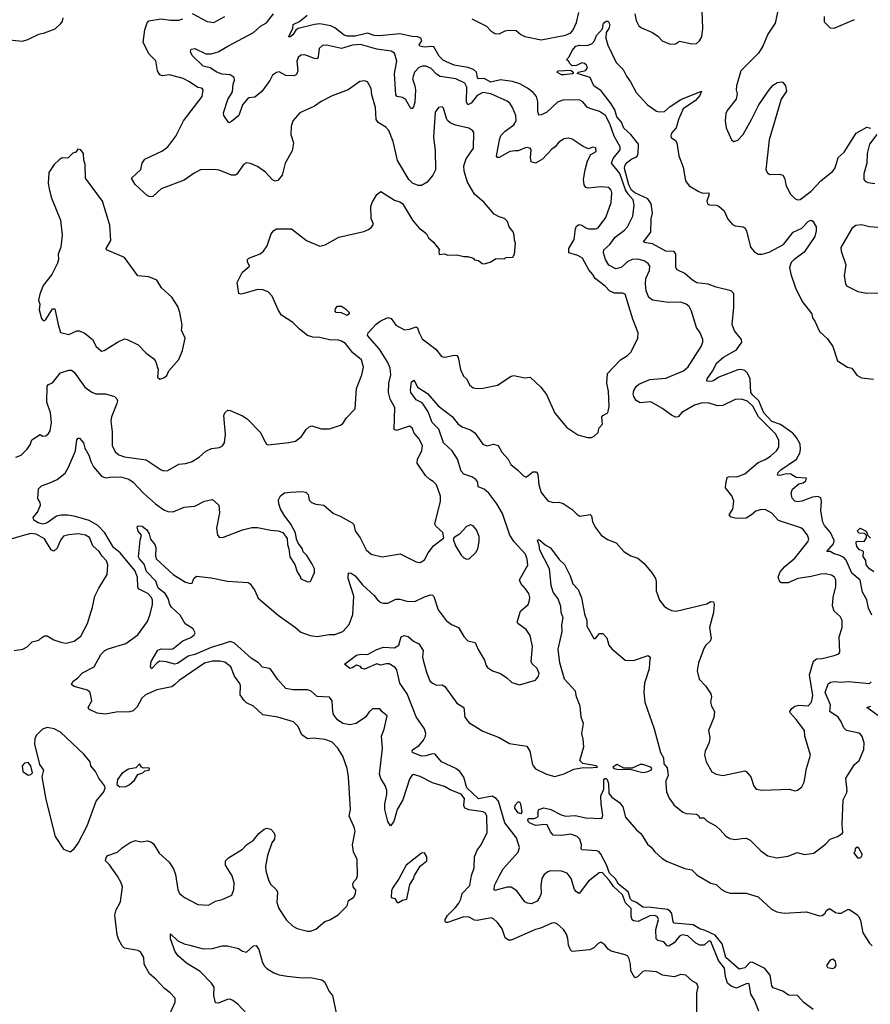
# Model space of a CAD drawing. Extents: x 2057697 to 2160550, y 827490 to 1016834.
# Tile 284 of 509: x 2131073 to 2137341, y 899000 to 906251. Entities that reach past the tile are written whole.
import ezdxf

# ---------------------------------------------------------------- set-up
doc = ezdxf.new("R2010")
doc.units = 0

msp = doc.modelspace()

# ---------------------------------------------------------------- linework, layer by layer
at = {"layer": '0CON20XD'}
for points in [[(2135604.5, 906295), (2135615.6, 906245), (2135635.6, 906205.6), (2135655, 906191.4), (2135736.4, 906156.4), (2135775, 906130), (2135805.9, 906095.9), (2135865, 906070), (2135905, 906073.8), (2135935, 906093.8), (2136025, 906073.3), (2136060, 906075), (2136083.3, 906095), (2136100, 906125), (2136107.1, 906185), (2136100.3, 906379.7)], [(2133495.5, 900675), (2133485.6, 900735), (2133455, 900826.7), (2133417.5, 900885), (2133375, 900929.2), (2133325, 900950.8), (2133235, 900960), (2133194.1, 900954.1), (2133152.5, 900985), (2133126.2, 901045), (2133089.7, 901079.7), (2132975, 901114.3), (2132865, 901132), (2132795.8, 901195.8), (2132745, 901220.8), (2132726.4, 901236.4), (2132698.6, 901278.6), (2132701.4, 901345), (2132695, 901363.3), (2132657.1, 901415), (2132629.2, 901485), (2132585, 901520), (2132547.6, 901527.6), (2132495, 901526.5), (2132435, 901511.1), (2132248.6, 901385), (2132215.7, 901355), (2132193.5, 901336.5), (2132085, 901315.7), (2132001.3, 901278.7), (2131974, 901255), (2131939.7, 901190.3), (2131909.1, 901160.9), (2131885, 901153.1), (2131785, 901150), (2131705, 901136.7), (2131643.2, 901143.2), (2131583, 901173), (2131578.8, 901185), (2131604, 901235), (2131592, 901295), (2131573, 901313), (2131475, 901339.2), (2131456, 901355), (2131465, 901377.5), (2131502.5, 901405), (2131535, 901440.6), (2131622, 901485), (2131672, 901575), (2131701.2, 901605), (2131725, 901618.6), (2131855, 901658), (2131945, 901720), (2132015, 901820), (2132031.9, 901865), (2132052.7, 901942.7), (2132051.9, 901975), (2132044.4, 901995), (2132017.1, 902025), (2131948.8, 902058.8), (2131942.9, 902075), (2131940.7, 902145), (2131921.5, 902195), (2131813.4, 902323.4), (2131764.2, 902365), (2131701.2, 902471.2), (2131648.9, 902525), (2131585, 902561.6), (2131475, 902593.7), (2131425, 902601.8), (2131378.2, 902601.8), (2131345.4, 902594.6), (2131275, 902545.5), (2131245.3, 902534.7), (2131208.8, 902545), (2131176.7, 902565), (2131173.3, 902585), (2131205, 902623.3), (2131226.2, 902675), (2131223.3, 902695), (2131206.2, 902725), (2131212, 902795), (2131235, 902817.1), (2131295, 902839.5), (2131350, 902865), (2131408.7, 902911.3), (2131434.2, 902955), (2131483.6, 903075), (2131495, 903157.5), (2131505, 903168.8), (2131515, 903168), (2131542.9, 903135), (2131553.3, 903095), (2131583.3, 903045), (2131597.4, 902997.4), (2131617.7, 902957.7), (2131675, 902890), (2131705, 902877.8), (2131755.4, 902884.6), (2131825, 902881.5), (2131876.5, 902866.5), (2131908.6, 902845), (2131985.6, 902765), (2132075, 902685.5), (2132135, 902640), (2132165, 902628.1), (2132205, 902625.7), (2132285, 902660), (2132365, 902668.1), (2132435, 902706), (2132495, 902716.7), (2132540, 902675), (2132545, 902620), (2132524.2, 902505), (2132531.2, 902455), (2132545, 902437.5), (2132575, 902440), (2132715, 902494.2), (2132785, 902510), (2132825, 902510), (2132925, 902490.8), (2132977.3, 902487.3), (2133013.3, 902475), (2133045, 902430), (2133046.4, 902386.4), (2133056.7, 902355), (2133063.8, 902295), (2133099.5, 902239.5), (2133116.7, 902185), (2133142.5, 902145), (2133142.5, 902135), (2133195, 902110), (2133215, 902113.3), (2133245, 902180), (2133245, 902207.5), (2133225, 902246.7), (2133188, 902305), (2133162.7, 902332.7), (2133156, 902355), (2133125.8, 902395.8), (2133113.3, 902425), (2133105, 902471.2), (2133071.9, 902535), (2133020.8, 902600.8), (2132995, 902648), (2132982.7, 902685), (2132980, 902715), (2132995, 902744.3), (2133025, 902765.8), (2133069.1, 902770.9), (2133155, 902776), (2133181.7, 902771.7), (2133198.8, 902755), (2133205, 902712.5), (2133224.2, 902694.2), (2133255, 902682), (2133315, 902676.7), (2133384.5, 902614.5), (2133435, 902594.3), (2133523.8, 902545), (2133535, 902532.5), (2133545.8, 902485.8), (2133582.5, 902435), (2133625, 902346.7), (2133663.3, 902315), (2133745, 902296), (2133876.1, 902316.1), (2133995, 902258), (2134025, 902254.3), (2134055, 902273.8), (2134083.8, 902325), (2134123.3, 902375), (2134197.5, 902435), (2134190, 902475), (2134140.5, 902520.5), (2134133.3, 902535), (2134174.2, 902705), (2134173, 902743), (2134144, 902825), (2134120.3, 902850.3), (2134095.6, 902865.6), (2134063.6, 902893.6), (2134001.9, 902985), (2134004.5, 903015.5), (2134037.5, 903075), (2134040.8, 903115), (2134015.4, 903165.4), (2133980.6, 903205), (2133964.2, 903245), (2133945, 903256.9), (2133850, 903225), (2133832.9, 903232.9), (2133837.9, 903395), (2133803.2, 903455), (2133790.5, 903505), (2133793.5, 903575), (2133808.7, 903635), (2133804.1, 903685), (2133786.2, 903726.2), (2133723.9, 903825), (2133635.4, 903925), (2133640.9, 903945), (2133700.5, 904009.5), (2133729, 904031), (2133785, 904058.1), (2133810, 904050), (2133845, 904001.1), (2133907.6, 903967.6), (2133945, 903971.9), (2133995, 903990), (2134005, 903982.5), (2134015.7, 903945), (2134039.7, 903899.7), (2134140, 903825), (2134180.6, 903770.6), (2134205, 903765.8), (2134275, 903780), (2134295, 903778.8), (2134304.1, 903764.1), (2134321.2, 903675), (2134343.8, 903625), (2134366.2, 903605), (2134390.5, 903560.5), (2134415, 903540), (2134445, 903533.8), (2134485, 903536.2), (2134595, 903558.8), (2134693.3, 903625), (2134715, 903631.2), (2134795, 903612.5), (2134835, 903618), (2134912, 903545), (2134955, 903490), (2135015, 903352.5), (2135105, 903247.5), (2135185, 903193.3), (2135257, 903173), (2135286.4, 903173.6), (2135305, 903182.5), (2135335, 903210), (2135337.5, 903225), (2135342.5, 903245), (2135367, 903273), (2135362.5, 903325), (2135370, 903335), (2135407.5, 903355), (2135417.7, 903402.3), (2135411.9, 903515), (2135398.6, 903575), (2135404.2, 903645), (2135501.2, 903745), (2135551.7, 903778.3), (2135578, 903805), (2135626.7, 903905), (2135630, 903945), (2135591.4, 904045), (2135535, 904228.8), (2135515, 904238), (2135457, 904237), (2135422.1, 904252.1), (2135387.8, 904287.8), (2135313.8, 904343.8), (2135297.1, 904375), (2135267.6, 904407.6), (2135220.6, 904495), (2135185.4, 904515.4), (2135118.8, 904535), (2135120, 904565), (2135157.9, 904632.1), (2135169.7, 904709.7), (2135175, 904731.2), (2135195, 904741.9), (2135215, 904737.8), (2135245, 904717.3), (2135265, 904711.2), (2135315, 904709.5), (2135335, 904718.9), (2135391.5, 904795), (2135431.8, 904905), (2135437, 904977), (2135431.9, 904995), (2135415, 905014.3), (2135355, 905020), (2135261.2, 905011.2), (2135245, 905016.2), (2135232.5, 905035), (2135227.5, 905075), (2135238.6, 905145), (2135257.7, 905212.3), (2135282, 905258), (2135319.7, 905280.3), (2135317.3, 905307.3), (2135295, 905313.3), (2135265, 905300), (2135225, 905316), (2135145, 905371.2), (2135115, 905378), (2135085.9, 905374.1), (2135045, 905350), (2135017.5, 905315), (2134993.1, 905296.9), (2134925.3, 905224.7), (2134875, 905194), (2134842.5, 905205), (2134837.5, 905235), (2134842, 905292), (2134834.1, 905304.1), (2134805, 905309.2), (2134745, 905285.8), (2134725, 905284.2), (2134685, 905280), (2134605, 905237.1), (2134595, 905236.2), (2134587.5, 905247.5), (2134610, 905375), (2134619.7, 905400.3), (2134649.1, 905430.9), (2134715, 905475.8), (2134730.6, 905505), (2134728.6, 905545), (2134705, 905603.3), (2134684.2, 905635), (2134665, 905650), (2134544.7, 905704.7), (2134485.4, 905715.4), (2134445, 905692.6), (2134399.6, 905635), (2134375, 905624.6), (2134364.3, 905645), (2134367, 905755), (2134353.4, 905783.4), (2134285.9, 905815.9), (2134171.7, 905831.7), (2134145, 905849.2), (2134105, 905890.7), (2134065, 905909.3), (2134041.1, 905908.9), (2134015, 905900), (2133982.9, 905865), (2133966.7, 905815), (2133984.8, 905764.8), (2133989.2, 905735), (2133985.8, 905644.2), (2133975, 905608.8), (2133965, 905596.2), (2133955, 905596.7), (2133915, 905665.6), (2133895, 905678.5), (2133855, 905684.3), (2133845, 905696.7), (2133834, 905855), (2133852.4, 905945), (2133834.1, 906004.1), (2133809.6, 906019.6), (2133705, 906033.8), (2133585, 906067.5), (2133525, 906062.5), (2133445, 906038.8), (2133335, 906063.8), (2133305, 906060.5), (2133280.7, 906039.3), (2133273.4, 905976.6), (2133266.4, 905963.6), (2133245, 905964.5), (2133175, 905993.3), (2133145, 905990.6), (2133125, 905972), (2133114.7, 905945.3), (2133122.2, 905875), (2133112.4, 905847.6), (2133095, 905838.1), (2133035, 905840), (2132985, 905865.8), (2132965, 905861.1), (2132936.6, 905843.4), (2132915.9, 905804.1), (2132857.2, 905722.8), (2132805, 905679.2), (2132765, 905676), (2132751.7, 905668.3), (2132714.2, 905625), (2132688.8, 905545), (2132635, 905500), (2132615, 905492.5), (2132576.9, 905545), (2132575.6, 905565), (2132607.2, 905662.8), (2132641.2, 905718.8), (2132646.1, 905775), (2132655.8, 905805.8), (2132653.4, 905825), (2132624.8, 905844.8), (2132565, 905850.4), (2132525, 905865.3), (2132476.2, 905896.2), (2132425, 905908.2), (2132345, 905987.5), (2132332, 906015), (2132336.7, 906033.3), (2132365, 906038.1), (2132445, 906000), (2132485, 906000), (2132535.6, 906014.4), (2132606.2, 906055), (2132795, 906157.5), (2132847.4, 906202.6), (2132891.5, 906228.5), (2132943.1, 906295)], [(2132345, 906295.5), (2132455, 906238.1), (2132505, 906230.6), (2132583.8, 906275)], [(2135004.3, 902694.3), (2135045, 902697.5), (2135078.3, 902688.3), (2135145, 902643.3), (2135178.3, 902608.3), (2135200, 902595), (2135276.1, 902606.1), (2135285.9, 902595.9), (2135293.8, 902555), (2135314.3, 902514.3), (2135356.7, 902455), (2135405, 902422), (2135469.2, 902399.2), (2135525, 902333.8), (2135575, 902303.3), (2135627.5, 902285), (2135675, 902246.7), (2135733.3, 902175), (2135756.7, 902135), (2135763, 902113), (2135764, 902045), (2135788, 901975), (2135822.8, 901932.8), (2135846.2, 901915), (2135875, 901900), (2135910, 901895), (2136135, 901948), (2136165, 901966), (2136185, 901962.5), (2136190, 901945), (2136186, 901885), (2136155.7, 901775), (2136167.1, 901692.9), (2136160, 901675), (2136128, 901645), (2136116, 901625), (2136075.9, 901514.1), (2136064, 901455), (2136080, 901395), (2136126.7, 901345), (2136166.2, 901285), (2136170, 901265), (2136163.8, 901225), (2136171.2, 901195), (2136192, 901155), (2136188.8, 901111.2), (2136148.8, 901015), (2136158, 900965), (2136153, 900927), (2136124, 900865), (2136119.2, 900835), (2136130, 900785), (2136172.7, 900712.7), (2136204.2, 900694.2), (2136255, 900684), (2136415, 900718.8), (2136426.7, 900715), (2136460, 900675), (2136482.5, 900605), (2136500, 900585), (2136545, 900576.7), (2136745, 900583.3), (2136785, 900572.5), (2136805, 900577.5), (2136835, 900600), (2136852.5, 900635), (2136871.2, 900735), (2136900, 900835), (2136858, 900975), (2136855.8, 901015), (2136795, 901097.5), (2136750, 901145), (2136747.5, 901155), (2136761.3, 901178.7), (2136785.7, 901194.3), (2136815, 901202.5), (2136883.1, 901196.9), (2136906.9, 901225), (2136916.9, 901275), (2136891.8, 901425), (2136922.7, 901527.3), (2136945, 901543.3), (2136985, 901547.1), (2137075, 901569.2), (2137108.3, 901581.7), (2137116.2, 901593.8), (2137111.4, 901705), (2137133.1, 901775), (2137134.4, 901825), (2137117.5, 901855), (2137073.3, 901895), (2137061.8, 901935), (2137067.7, 901995), (2137085.7, 902075.7), (2137086.9, 902125), (2137076, 902145), (2137055, 902160.8), (2137009.1, 902169.1), (2136975, 902168.6), (2136905, 902150), (2136805.4, 902134.6), (2136735, 902102.9), (2136685, 902104), (2136675, 902110), (2136662.5, 902145), (2136677.1, 902185), (2136711.4, 902225), (2136785.2, 902284.8), (2136880.8, 902405), (2136888.6, 902425), (2136878.6, 902455), (2136846.6, 902496.6), (2136829.3, 902509.3), (2136665, 902562.5), (2136615, 902616.5), (2136565, 902644.4), (2136527.9, 902642.1), (2136497.4, 902632.6), (2136465, 902603.3), (2136425, 902578.9), (2136355, 902578), (2136315, 902586.7), (2136300, 902605), (2136328, 902645), (2136335.6, 902705), (2136320.6, 902745), (2136273.3, 902803.3), (2136276.7, 902833.3), (2136285, 902878.1), (2136296.2, 902883.8), (2136365, 902887.1), (2136415, 902905.5), (2136515, 902988.9), (2136565, 903011.1), (2136605, 903037.5), (2136649.4, 903075), (2136666.4, 903103.6), (2136667.1, 903155), (2136642, 903202), (2136516.3, 903326.3), (2136474.6, 903404.6), (2136435, 903441.4), (2136392.7, 903457.3), (2136345, 903452.9), (2136255, 903409.5), (2136215, 903408.1), (2136145, 903428.9), (2136095, 903426.5), (2136045, 903411.9), (2135951.1, 903358.9), (2135925, 903326.7), (2135905.9, 903324.1), (2135875, 903339.4), (2135805, 903391.1), (2135722.9, 903437.1), (2135645, 903430.3), (2135615, 903447.3), (2135597.1, 903475), (2135593.2, 903495), (2135599.2, 903520.8), (2135615, 903549.2), (2135635, 903565.6), (2135715, 903600), (2135835, 903610.5), (2135965, 903665.6), (2135998.1, 903695), (2136094, 903845), (2136106, 903875), (2136106.7, 903895), (2136086.7, 903945), (2136058.8, 903985), (2136024.2, 904105), (2136005, 904138), (2135985, 904156), (2135945, 904171.4), (2135852.6, 904167.4), (2135735, 904185.6), (2135709.4, 904205), (2135688.5, 904255), (2135683.1, 904305), (2135687.7, 904345), (2135714.4, 904405), (2135715.6, 904435), (2135704.3, 904455), (2135674, 904475), (2135627, 904487), (2135585, 904485.4), (2135555, 904468.9), (2135505, 904426.8), (2135465, 904416), (2135415, 904442.7), (2135389.6, 904485), (2135374.5, 904535), (2135377.8, 904555), (2135421.5, 904595), (2135461, 904649), (2135529.5, 904700.5), (2135551.9, 904725), (2135591.9, 904805), (2135601.2, 904885), (2135592.8, 904925), (2135556.2, 904966.2), (2135537.6, 904997.6), (2135495, 905118.2), (2135433.8, 905195), (2135445, 905228.9), (2135498, 905292), (2135496.9, 905315), (2135454.3, 905394.3), (2135421.8, 905485), (2135388.7, 905545), (2135345, 905573.8), (2135290.8, 905590.8), (2135256, 905605), (2135221.9, 905645), (2135195, 905660.5), (2135075, 905658.9), (2135035, 905643.5), (2134955, 905566.5), (2134915, 905549.2), (2134898.8, 905548.8), (2134890.8, 905580.8), (2134890, 905645), (2134880.4, 905685), (2134855.6, 905715), (2134815, 905747.5), (2134759.2, 905779.2), (2134705, 905794.7), (2134615, 905807.9), (2134545, 905791.5), (2134495, 905818), (2134455, 905816.2), (2134446.4, 905826.3), (2134440.3, 905865), (2134418.1, 905885), (2134375, 905899.1), (2134275, 905916.9), (2134195, 905951.1), (2134165, 905982.9), (2134125, 906050), (2134105, 906053.8), (2134055, 906047.7), (2134021.2, 906055), (2134016, 906065), (2134035.6, 906095), (2134027.8, 906115), (2134006.7, 906125), (2133965, 906126.5), (2133875, 906147.2), (2133725, 906131.2), (2133685, 906134.7), (2133635, 906151.5), (2133545, 906129.2), (2133485, 906130.2), (2133465, 906136.4), (2133395, 906190), (2133365, 906205.5), (2133285, 906220), (2133244.5, 906215.5), (2133124.4, 906185.6), (2133106.8, 906173.2), (2133085, 906140), (2133065, 906124.2), (2133055, 906123.8), (2133086.7, 906185), (2133088, 906215), (2133135, 906237.1), (2133192.5, 906285)], [(2134405, 906256.9), (2134512.3, 906202.3), (2134545, 906168.9), (2134575, 906150), (2134605, 906147.1), (2134649.2, 906169.2), (2134675, 906174.5), (2134731.9, 906171.9), (2134765, 906142.5), (2134795, 906127.1), (2134915, 906103.1), (2135095, 906135.8), (2135135, 906154.2), (2135151.4, 906175), (2135175, 906230), (2135192.1, 906305)], [(2136659.1, 906315), (2136638.9, 906225), (2136585.8, 906144.2), (2136549.1, 906055), (2136517.1, 906005), (2136386.9, 905875), (2136354.2, 905764.2), (2136352, 905735), (2136358.8, 905705), (2136351.2, 905665), (2136285, 905582.5), (2136275, 905560), (2136271.2, 905505), (2136278.8, 905455), (2136317.5, 905365), (2136335, 905353.3), (2136365, 905363.8), (2136405, 905406.2), (2136465, 905516), (2136518.1, 905625), (2136594.6, 905735.4), (2136625, 905768), (2136655, 905787.5), (2136685, 905792.5), (2136695, 905790), (2136715.9, 905765), (2136721.9, 905725), (2136684.3, 905665.7), (2136595.6, 905365), (2136572, 905145), (2136582.3, 905122.3), (2136600.8, 905110.8), (2136672.7, 905112.7), (2136696.7, 905105), (2136709.7, 905079.7), (2136717.5, 905035), (2136749.3, 904969.3), (2136783.9, 904933.9), (2136805, 904924), (2136825, 904926.7), (2136905, 904987.1), (2136975.6, 905065), (2137065.6, 905135), (2137079.5, 905155), (2137091.5, 905191.5)], [(2137001.2, 906275), (2137000, 906235), (2137045, 906190), (2137075, 906188), (2137225, 906251.4)], [(2130975, 906106.2), (2131095, 906093.8), (2131132.5, 906105), (2131215, 906144), (2131257, 906153), (2131335, 906183.8), (2131377.7, 906222.3), (2131389.5, 906240.5), (2131393.8, 906265)], [(2133295, 905649.2), (2133245, 905614.3), (2133136.7, 905565), (2133086.2, 905505), (2133074.2, 905465), (2133071.2, 905405), (2133090, 905345), (2133080.8, 905285), (2133030, 905195), (2133008, 905105), (2132975, 905066.2), (2132955, 905062), (2132935, 905071.2), (2132885, 905129.2), (2132825, 905170.8), (2132775, 905192.5), (2132745, 905196), (2132721.2, 905185), (2132675.5, 905114.5), (2132664.1, 905105.9), (2132635, 905106.2), (2132543.2, 905143.2), (2132505, 905147.8), (2132405, 905144.4), (2132358.9, 905121.1), (2132285, 905069.5), (2132115, 905004.3), (2132055, 904948.8), (2132035, 904946.2), (2132014.5, 904954.5), (2131925, 905036), (2131896.2, 905085), (2131965, 905146.7), (2131976, 905195), (2131995.7, 905224.3), (2132125, 905284.4), (2132165.5, 905314.5), (2132225, 905393.8), (2132281.4, 905505), (2132418.8, 905685), (2132426.1, 905733.9), (2132415, 905746), (2132385, 905752), (2132325, 905794), (2132277, 905817), (2132176.1, 905843.9), (2132125, 905838), (2132105, 905843.8), (2132088.6, 905875), (2132077.2, 905947.2), (2132027.3, 905997.3), (2131982.5, 906082.5), (2131995, 906176.7), (2132012.1, 906227.9), (2132025, 906242.9), (2132115, 906257.5), (2132185, 906246.4), (2132245, 906247.8), (2132275, 906257.1)], [(2137351.6, 901865), (2137328.2, 901918.2), (2137315, 901978.1), (2137282, 902035), (2137265, 902123.1), (2137204.7, 902174.7), (2137161.7, 902271.7), (2137145, 902289), (2137115, 902305.5), (2137075, 902316.7), (2137045, 902334.5), (2137020, 902335), (2137069.5, 902390.5), (2137075.5, 902415), (2137048, 902475), (2137002.4, 902525), (2136989.8, 902549.8), (2136975.6, 902635), (2136980, 902705), (2136975, 902728.9), (2136955, 902738.2), (2136915, 902734.7), (2136835, 902705.4), (2136805, 902700.5), (2136785, 902705.8), (2136765, 902726.7), (2136757.1, 902765), (2136766.4, 902793.6), (2136815, 902832), (2136845, 902840), (2136865, 902854), (2136870, 902875), (2136795, 902878.6), (2136754.6, 902904.6), (2136723.8, 902906.2), (2136674.3, 902894.3), (2136657, 902897), (2136661.4, 902915), (2136680.5, 902935), (2136797.5, 903015), (2136820.8, 903059.2), (2136826.7, 903085), (2136822.6, 903125), (2136797.9, 903175), (2136770.8, 903205), (2136678.8, 903268.8), (2136615, 903291.4), (2136555.3, 903355), (2136520, 903445), (2136474.5, 903485), (2136460.9, 903505), (2136456.1, 903606.1), (2136435, 903648.5), (2136415, 903667.5), (2136385.8, 903675.8), (2136365, 903672.4), (2136225, 903617.8), (2136185, 903590.6), (2136165, 903585.8), (2136135, 903590), (2136138.8, 903605), (2136177.8, 903662.2), (2136210, 903725), (2136258.6, 903765), (2136355, 903820), (2136392.8, 903875), (2136391.4, 903895), (2136340.1, 903960.1), (2136323.7, 904005), (2136335.8, 904134.2), (2136333.9, 904203.9), (2136334.3, 904235), (2136316.2, 904255), (2136205, 904281.2), (2136145, 904303.6), (2136063.1, 904313.1), (2136031.6, 904331.6), (2135975, 904380.8), (2135917.9, 904407.9), (2135908.7, 904425), (2135908.5, 904525), (2135895, 904542.7), (2135835, 904546.9), (2135735, 904601.4), (2135687, 904607), (2135668.8, 904615), (2135724.6, 904685.4), (2135726.1, 904785), (2135735.2, 904825), (2135725.7, 904895), (2135702, 904932), (2135605, 904975.8), (2135581.6, 904995), (2135561.1, 905035), (2135530.3, 905155), (2135531.7, 905175), (2135543.6, 905196.4), (2135582.5, 905225), (2135612.6, 905237.4), (2135623.8, 905246.2), (2135631.2, 905265), (2135632.2, 905335), (2135576.1, 905406.1), (2135525, 905453.2), (2135507.2, 905497.2), (2135472.8, 905535), (2135458.2, 905588.2), (2135432.1, 905632.1), (2135357, 905727), (2135304.5, 905765), (2135275.8, 905825), (2135180, 905855), (2135190, 905865), (2135243, 905877), (2135256.2, 905895), (2135250, 905915), (2135235, 905927.5), (2135215, 905932.5), (2135175, 905913.3), (2135145, 905910), (2135125, 905930), (2135120, 905945), (2135103.3, 905955), (2135122.7, 905977.3), (2135145, 906023.8), (2135171.2, 906055), (2135197, 906063), (2135255, 906060), (2135287.7, 906072.3), (2135307.5, 906095), (2135323.3, 906135), (2135367, 906183), (2135375.7, 906224.3), (2135395, 906241.2), (2135409.3, 906239.3), (2135420.6, 906215), (2135415, 906186.7), (2135393.3, 906156.7), (2135391.2, 906115), (2135407.5, 906062.5), (2135467.5, 905935), (2135520, 905885), (2135543.3, 905835), (2135573.6, 905793.6), (2135615.9, 905715.9), (2135700, 905625), (2135765, 905576.2), (2135785, 905572), (2135825, 905575.6), (2135865, 905612.7), (2135945, 905664.3), (2136097.5, 905725), (2136085, 905692.9), (2136052.9, 905655), (2135961.2, 905595), (2135927.5, 905515), (2135910, 905455), (2135876.2, 905415), (2135871.2, 905395), (2135874.3, 905384.3), (2135905, 905361.2), (2135915.8, 905345), (2135928.8, 905248.8), (2135960.8, 905165), (2135979.2, 905065), (2136007, 905027), (2136071.7, 904988.3), (2136105, 904973.3), (2136150, 904975), (2136151.2, 904955), (2136136.4, 904913.6), (2136140, 904895), (2136156.9, 904886.9), (2136205, 904884.5), (2136225, 904876.7), (2136265, 904842.5), (2136290.7, 904780.7), (2136325, 904743.3), (2136345, 904732.2), (2136404.3, 904724.3), (2136417.2, 904717.2), (2136429.5, 904695), (2136458.2, 904575), (2136485, 904543.3), (2136515, 904524.6), (2136543.8, 904523.8), (2136595, 904538), (2136700.8, 904595), (2136772.9, 904685), (2136835.7, 904715), (2136885, 904767.5), (2136905, 904773.3), (2136916.4, 904766.4), (2136941.2, 904725), (2136942.5, 904695), (2136931.9, 904655), (2136852.1, 904537.9), (2136776.7, 904483.3), (2136758, 904462), (2136745.7, 904425), (2136754.3, 904375.7), (2136790, 904275), (2136839.2, 904175), (2136910, 904085), (2136913.8, 904055), (2136931.2, 904031.2), (2136966.2, 903955), (2137025, 903900), (2137063.8, 903845), (2137097.7, 903737.7), (2137172.8, 903692.8), (2137204.2, 903684.2), (2137242, 903632), (2137275, 903613.3), (2137365, 903604.4)], [(2135085, 905844.2), (2135064.5, 905844.5), (2135030, 905865), (2135040, 905875), (2135135, 905880), (2135152.5, 905865), (2135152.5, 905855), (2135145, 905852), (2135085, 905844.2)], [(2131045, 903030), (2131085, 903043.3), (2131126.9, 903085), (2131149.8, 903120.2), (2131163.3, 903156.7), (2131223.6, 903196.4), (2131243.6, 903183.6), (2131265, 903186.7), (2131285, 903203.3), (2131296.8, 903223.2), (2131308.1, 903285), (2131299.4, 903355), (2131274.6, 903434.6), (2131277, 903553), (2131285, 903563.8), (2131315, 903576.7), (2131375, 903650), (2131435, 903670), (2131455, 903670), (2131475, 903655.8), (2131552.9, 903545), (2131605, 903508), (2131635, 903495.8), (2131705, 903496), (2131772.5, 903475), (2131789.7, 903459.7), (2131794, 903445), (2131788.9, 903425), (2131750, 903325), (2131744.4, 903295), (2131754.4, 903215), (2131754.4, 903115), (2131777.9, 903067.9), (2131805, 903047.3), (2131845, 903032.3), (2132005, 903010), (2132116.7, 902936.7), (2132135, 902929.2), (2132165, 902930), (2132245, 902978), (2132295, 902982.2), (2132340, 902995), (2132395, 903028.6), (2132445, 903073.1), (2132486.8, 903093.2), (2132545, 903100.8), (2132568.3, 903111.7), (2132582.5, 903135), (2132590, 903195), (2132578.6, 903335), (2132584.3, 903355.7), (2132605.9, 903374.1), (2132625, 903372.9), (2132714.5, 903334.5), (2132750.2, 903310.2), (2132844.3, 903214.3), (2132881.7, 903141.7), (2132892.5, 903125), (2132905, 903120), (2133056.4, 903136.4), (2133105, 903148), (2133149.7, 903180.3), (2133185, 903232.5), (2133206.4, 903253.6), (2133225, 903258.8), (2133295, 903238.8), (2133355, 903238.8), (2133437.5, 903265), (2133455, 903277.5), (2133481.7, 903318.3), (2133546.2, 903385), (2133554, 903535), (2133593.8, 903635), (2133607.7, 903692.3), (2133591.2, 903745), (2133527.9, 903797.9), (2133475, 903866.2), (2133445, 903884.2), (2133421.4, 903891.4), (2133355, 903893.6), (2133285, 903909.6), (2133232, 903912), (2133195, 903925.7), (2133135, 903970.8), (2133085, 904020), (2133002.9, 904075), (2132979.1, 904109.1), (2132934.4, 904215), (2132905, 904245.6), (2132865, 904261.1), (2132825.6, 904264.4), (2132723.9, 904233.9), (2132705, 904230), (2132687.5, 904235), (2132676.7, 904315), (2132712.1, 904387.9), (2132766.7, 904435), (2132752, 904468), (2132752, 904485), (2132761.2, 904495), (2132844.5, 904525.5), (2132868.8, 904545), (2132896, 904585), (2132926, 904675), (2132945, 904698.8), (2132965, 904710), (2133075, 904710), (2133187.5, 904625), (2133285, 904584), (2133325, 904593.8), (2133425, 904648.8), (2133609.3, 904690.7), (2133643.6, 904706.4), (2133665, 904722.5), (2133680, 904745), (2133663, 904787), (2133660, 904875), (2133670, 904905), (2133705, 904962.5), (2133735, 904986.7), (2133835, 904921.2), (2133875, 904910), (2133895, 904897.5), (2133968, 904775), (2134016.2, 904715), (2134051.9, 904691.9), (2134070, 904675), (2134085, 904643.3), (2134121.7, 904611.7), (2134167.5, 904555), (2134162.5, 904545), (2134165, 904522.5), (2134205, 904527.5), (2134225, 904517.5), (2134295, 904520), (2134345, 904507.5), (2134375, 904507.5), (2134413.6, 904493.6), (2134425, 904483.3), (2134455, 904477.5), (2134480, 904455), (2134495, 904452.5), (2134540, 904465), (2134585, 904492.5), (2134645, 904490), (2134655, 904500), (2134707, 904503), (2134720, 904525), (2134727.5, 904605), (2134718.3, 904628.3), (2134716.7, 904665), (2134708.3, 904688.3), (2134680, 904725), (2134666.7, 904765), (2134645, 904786.7), (2134605, 904798.8), (2134568.8, 904818.8), (2134496.2, 904905), (2134425, 904966), (2134373.5, 905055), (2134348.2, 905135), (2134346.3, 905173.7), (2134362.2, 905225), (2134416, 905305), (2134419.5, 905419.5), (2134411.7, 905431.7), (2134381.7, 905451.7), (2134285, 905474), (2134245, 905491.2), (2134225, 905507.5), (2134217.5, 905522.5), (2134195, 905600), (2134185, 905610), (2134160, 905605), (2134135, 905570), (2134122.5, 905385), (2134134.2, 905285), (2134135.8, 905145), (2134117.5, 905105), (2134075, 905054), (2134035, 905030), (2134009.3, 905029.3), (2133967.7, 905047.7), (2133940, 905075), (2133858, 905215), (2133826, 905355), (2133793.8, 905435), (2133770.3, 905460.3), (2133715, 905494.2), (2133700.6, 905515), (2133694.4, 905605), (2133668.3, 905698.3), (2133664.1, 905744.1), (2133635, 905792.5), (2133615, 905800), (2133580, 905795), (2133492.5, 905735), (2133375, 905691.2), (2133295, 905649.2)], [(2137091.5, 905191.5), (2137104.6, 905235.4), (2137147.5, 905275), (2137237.1, 905415), (2137315, 905460), (2137345, 905451.8)], [(2137388.5, 905405), (2137335.4, 905335), (2137316.7, 905265), (2137314.2, 905195), (2137292, 905115), (2137291.8, 905075), (2137301.7, 905061.7), (2137321.8, 905051.8), (2137375, 905044)], [(2132105, 903602.5), (2132135, 903613.3), (2132158.3, 903631.7), (2132172.5, 903665), (2132245, 903747.5), (2132273.8, 903815), (2132293.3, 903905), (2132266.2, 903965), (2132270.5, 904000.5), (2132253.3, 904095), (2132237.7, 904137.7), (2132195, 904207.5), (2132117.5, 904275), (2132083.3, 904333.3), (2132025, 904356), (2131944.3, 904364.3), (2131845, 904498.8), (2131714, 904555), (2131711.2, 904565), (2131744, 904625), (2131737.9, 904737.9), (2131684, 904915), (2131558.8, 905085), (2131556, 905185), (2131546.4, 905216.4), (2131543.3, 905265), (2131525, 905292.5), (2131501.7, 905298.3), (2131487.5, 905275), (2131465, 905267.5), (2131428.3, 905231.7), (2131387, 905233), (2131365, 905220), (2131326.2, 905185), (2131288.8, 905125), (2131283.8, 905045), (2131291.2, 905005), (2131306, 904945), (2131373.8, 904775), (2131387.1, 904665), (2131376, 904575), (2131356.2, 904525), (2131358.8, 904485), (2131351.7, 904458.3), (2131310, 904375), (2131246.4, 904293.6), (2131220.7, 904229.3), (2131212.5, 904185), (2131222.5, 904155), (2131217.5, 904115), (2131235, 904050), (2131245, 904037.5), (2131255, 904032.5), (2131265, 904042.5), (2131315, 904122.5), (2131331.7, 904121.7), (2131355.7, 904005), (2131375, 903947.5), (2131435, 903933.3), (2131495, 903958.8), (2131515, 903960), (2131555, 903939.2), (2131609.2, 903895), (2131638, 903845), (2131675, 903810.8), (2131695, 903814.2), (2131793, 903877), (2131845, 903900), (2131865, 903896), (2131945.5, 903855.5), (2132005, 903793.8), (2132060, 903755), (2132073.3, 903735), (2132093.3, 903675), (2132088.3, 903618.3), (2132105, 903602.5)], [(2137395, 904719.4), (2137335, 904725.6), (2137275, 904740), (2137234.4, 904735.6), (2137205, 904713.3), (2137124, 904574), (2137126, 904545), (2137161.2, 904445), (2137148.8, 904365), (2137157.3, 904307.3), (2137165, 904291.2), (2137249.5, 904249.5), (2137315, 904235.8), (2137405, 904239.2)], [(2133485, 904073.3), (2133445, 904092.5), (2133405, 904093.3), (2133397.5, 904105), (2133400, 904125), (2133415, 904140), (2133445, 904140), (2133475, 904122.5), (2133500, 904095), (2133500, 904085), (2133485, 904073.3)], [(2136063.3, 898945), (2136062, 899085), (2136072, 899125), (2136062, 899152), (2136029.5, 899169.5), (2135982.5, 899215), (2135945, 899220), (2135895, 899202.5), (2135810, 899215), (2135765, 899238.8), (2135685, 899245.6), (2135665, 899241.9), (2135625, 899200.8), (2135605, 899193.8), (2135577.1, 899245), (2135574.4, 899294.4), (2135564, 899335), (2135552.9, 899352.9), (2135534.5, 899364.5), (2135430.2, 899390.2), (2135410, 899405), (2135385, 899438.8), (2135355, 899456.2), (2135335, 899446.7), (2135303.8, 899415), (2135275, 899400), (2135145, 899388), (2135131.2, 899401.2), (2135117.5, 899435), (2135112.9, 899485), (2135103.3, 899515), (2135079.5, 899549.5), (2135035, 899590.8), (2135015, 899600.8), (2134995, 899597.5), (2134910.8, 899559.2), (2134875, 899550.4), (2134695, 899471.4), (2134675, 899471.9), (2134649.6, 899489.6), (2134628.9, 899555), (2134595, 899602.5), (2134565, 899628.6), (2134546.4, 899636.4), (2134445, 899616.2), (2134425, 899619.6), (2134385, 899640.8), (2134345, 899643.3), (2134225, 899602), (2134215, 899601.2), (2134208.3, 899608.3), (2134208, 899625), (2134225, 899654), (2134285, 899712.5), (2134308.8, 899745), (2134324.5, 899775), (2134333.7, 899816.3), (2134390, 899875), (2134402.2, 899947.8), (2134423.1, 900005), (2134424.2, 900085), (2134444.5, 900135.5), (2134472.9, 900175), (2134517.1, 900265), (2134516.2, 900386.2), (2134505, 900407.5), (2134488.3, 900418.3), (2134385, 900432.9), (2134353.8, 900443.8), (2134344.6, 900464.6), (2134349.5, 900515), (2134325, 900547.8), (2134245, 900578.2), (2134204, 900604), (2134115, 900631.1), (2134025, 900677.1), (2133975, 900692), (2133962, 900685), (2133945, 900656.7), (2133897.1, 900505), (2133854.4, 900435), (2133829.2, 900345), (2133805, 900313.3), (2133786, 900345), (2133763.9, 900435), (2133763.3, 900475), (2133777.9, 900545), (2133777.7, 900575), (2133765, 900612), (2133733.2, 900663.2), (2133725.6, 900695), (2133745.8, 900884.2), (2133739.4, 900975), (2133760, 901025), (2133780, 901125), (2133745, 901152.5), (2133726.1, 901176.1), (2133673.9, 901176.1), (2133647.3, 901152.7), (2133620.6, 901115), (2133551.9, 901068.1), (2133505, 901057.2), (2133455, 901067.5), (2133413.8, 901093.8), (2133386.2, 901135), (2133380, 901155), (2133376.7, 901235), (2133355, 901262.5), (2133265.5, 901265.5), (2133222, 901305), (2133195, 901314.4), (2133085, 901315.4), (2133035, 901324.4), (2132972.5, 901395), (2132925, 901464.5), (2132912.5, 901472.5), (2132862.3, 901482.3), (2132832.5, 901515), (2132779.8, 901549.8), (2132655, 901660), (2132625, 901671.8), (2132565, 901651.2), (2132485, 901626.2), (2132365, 901576.2), (2132315, 901563.9), (2132235, 901508.4), (2132215, 901505.8), (2132155, 901522.5), (2132105, 901525.6), (2132086.1, 901513.9), (2132045, 901470), (2132038.3, 901488.3), (2132042.9, 901525), (2132091.5, 901608.5), (2132115, 901617.4), (2132185, 901614.2), (2132201.5, 901618.5), (2132275, 901675.4), (2132335, 901700.8), (2132359.3, 901720.7), (2132365.6, 901735), (2132352.2, 901765), (2132291.8, 901801.8), (2132254.7, 901865), (2132193, 901925), (2132180.6, 901945), (2132167.7, 901987.7), (2132144.8, 902025), (2132094.8, 902065), (2132076.9, 902116.9), (2132008.2, 902188.2), (2131991.2, 902241.2), (2131955, 902280), (2131949.1, 902295), (2131961.2, 902418.8), (2131970, 902455), (2131946.2, 902485), (2131940, 902515), (2131946.7, 902523.3), (2131975, 902521.1), (2132011.2, 902495), (2132027.1, 902465), (2132037.5, 902425), (2132068.5, 902385), (2132075.4, 902365), (2132073.1, 902303.1), (2132080, 902280), (2132204.6, 902164.6), (2132295, 902108), (2132332.5, 902097.5), (2132345, 902100), (2132356.2, 902135), (2132375, 902152), (2132485, 902140), (2132605.5, 902115.5), (2132757.5, 902105), (2132771.2, 902095), (2132805, 902046), (2132830.5, 901990.5), (2132978.9, 901865), (2133105.3, 901775.3), (2133145, 901739.4), (2133214.6, 901714.6), (2133265, 901707.8), (2133354.1, 901724.1), (2133395, 901722.9), (2133455, 901746), (2133502.1, 901797.9), (2133529.1, 901870.9), (2133535.4, 902005), (2133494.4, 902135), (2133495, 902177.5), (2133515, 902173.8), (2133545, 902155.6), (2133600, 902090), (2133685, 902010), (2133708.9, 901978.9), (2133735, 901959.4), (2133755, 901952.9), (2133785.5, 901954.5), (2133845.6, 901984.4), (2133875, 901983.1), (2133925, 901967.8), (2133985, 901965.6), (2134055, 902000.6), (2134100, 902015), (2134115, 902013.8), (2134125, 902003.3), (2134155.5, 901905.5), (2134215, 901826), (2134255, 901796), (2134306.2, 901775), (2134345, 901707.5), (2134376.4, 901676.4), (2134430, 901665), (2134451.7, 901611.7), (2134498.8, 901535), (2134510, 901495), (2134520.5, 901480.5), (2134556.1, 901456.1), (2134615, 901436.2), (2134662.5, 901405), (2134699.3, 901369.3), (2134755, 901351.2), (2134875, 901386.7), (2134896.7, 901415), (2134901.2, 901435), (2134885, 901473.3), (2134848.1, 901508.1), (2134840.8, 901525), (2134851.4, 901635), (2134834.3, 901715), (2134805, 901760), (2134743.3, 901803.3), (2134738, 901815), (2134762.5, 901895), (2134818.8, 901945), (2134827, 901963), (2134830.8, 901995), (2134825.7, 902025.7), (2134800.3, 902060.3), (2134765, 902098.8), (2134757.1, 902125), (2134816.6, 902233.4), (2134812.4, 902277.6), (2134799.1, 902315), (2134716.7, 902406.7), (2134684.6, 902455), (2134630, 902615), (2134590, 902685), (2134530.5, 902765), (2134495, 902793.6), (2134450.2, 902810.2), (2134449.5, 902845), (2134433.3, 902865), (2134405, 902883.2), (2134346, 902905), (2134325, 902925.7), (2134298.2, 903015), (2134260.6, 903075), (2134194.9, 903134.9), (2134162.1, 903235), (2134112.7, 903285), (2134081.9, 903361.9), (2134051.2, 903411.2), (2134038, 903428), (2133995, 903451.5), (2133955.6, 903505), (2133951.9, 903525), (2133961.2, 903585), (2133980, 903595), (2134004.1, 903544.1), (2134077.7, 903497.7), (2134156.5, 903406.5), (2134259.5, 903329.5), (2134305, 903271.8), (2134339.6, 903249.6), (2134395, 903231.1), (2134428, 903208), (2134485, 903125.5), (2134515, 903113.2), (2134565, 903125.9), (2134598, 903115), (2134625.4, 903065.4), (2134673.3, 903015), (2134692.7, 902975), (2134744.1, 902934.1), (2134785, 902891.9), (2134805, 902882.9), (2134855, 902921.5), (2134880.9, 902920.9), (2134891.1, 902905), (2134898.8, 902825), (2134915, 902768), (2134965, 902707.5), (2135004.3, 902694.3)], [(2134365, 902276.7), (2134385, 902280), (2134434.1, 902325.9), (2134448, 902355), (2134459.2, 902405), (2134457.5, 902445), (2134440, 902495), (2134414.1, 902524.1), (2134395, 902530), (2134365, 902518.8), (2134315, 902461.2), (2134273.6, 902436.4), (2134267.5, 902425), (2134284, 902375), (2134325, 902306.7), (2134345, 902286.7), (2134365, 902276.7)], [(2137367.5, 902185), (2137335, 902207.5), (2137310, 902235), (2137307, 902267), (2137288.3, 902298.3), (2137290, 902335), (2137258.3, 902348.3), (2137242.3, 902372.3), (2137236.7, 902395), (2137237.5, 902405), (2137245, 902410), (2137295, 902407.5), (2137312.5, 902435), (2137311.7, 902451.7), (2137297.5, 902467.5), (2137258.3, 902468.3), (2137243, 902483), (2137266.4, 902506.4), (2137310, 902485), (2137321.7, 902451.7), (2137343, 902433)], [(2131033.3, 901605), (2131095.6, 901614.4), (2131127.9, 901632.1), (2131165, 901670), (2131215, 901682.5), (2131226.7, 901693.3), (2131255, 901712.5), (2131275, 901712.5), (2131325, 901683.3), (2131385, 901663.3), (2131415, 901660), (2131475, 901674.2), (2131525, 901712), (2131574.2, 901805), (2131610.8, 901925), (2131628, 902005), (2131656, 902065), (2131718, 902165), (2131722.9, 902235), (2131712.9, 902265), (2131680.1, 902300.1), (2131658.5, 902335), (2131611.5, 902375), (2131586.9, 902436.9), (2131558.8, 902455), (2131505, 902465.4), (2131435, 902458.2), (2131395, 902446.5), (2131375, 902417.5), (2131349.9, 902360.1), (2131325, 902336), (2131305, 902345.8), (2131257.3, 902427.2), (2131195, 902461.2), (2131155, 902467.6), (2131090.9, 902449.2), (2130966, 902414)], [(2136519.4, 898949.4), (2136485.8, 899035), (2136460, 899075), (2136449.2, 899149.2), (2136443.8, 899153.8), (2136425, 899150.8), (2136355, 899117.8), (2136315, 899133.6), (2136289.4, 899155), (2136274.1, 899204.1), (2136265.5, 899265), (2136222.4, 899322.4), (2136165, 899461.9), (2136155, 899466.5), (2136145, 899462.9), (2136115.3, 899434.7), (2136085, 899434.7), (2136055, 899449.7), (2135995, 899503.1), (2135955, 899510.6), (2135935, 899501.8), (2135895, 899452.5), (2135855, 899427.5), (2135845, 899430), (2135820.3, 899460.3), (2135775, 899470), (2135762.7, 899482.7), (2135760.5, 899549.5), (2135780.5, 899625), (2135772.5, 899645), (2135753.8, 899653.8), (2135715, 899652.3), (2135630.6, 899610.6), (2135595, 899613.8), (2135585, 899622.5), (2135578.3, 899648.3), (2135579.6, 899705), (2135537.9, 899747.9), (2135515.5, 899805), (2135447.7, 899867.7), (2135417.7, 899915), (2135365, 899970.3), (2135342.4, 899967.6), (2135265, 899905.7), (2135195, 899816.2), (2135175, 899827.5), (2135160.6, 899845), (2135137.2, 899927.2), (2135106, 899965), (2135065, 899980.5), (2134985, 899983.1), (2134965, 899976.2), (2134937.5, 899955), (2134921.5, 899925), (2134912.9, 899875), (2134914.4, 899815), (2134904.4, 899785), (2134885, 899760), (2134845, 899740.6), (2134815, 899744.4), (2134795, 899754.3), (2134735.4, 899835.4), (2134695, 899861.1), (2134665, 899862.5), (2134575, 899837.5), (2134570, 899845), (2134572.5, 899875), (2134605, 899943.8), (2134635, 899998), (2134745, 900120), (2134756.5, 900155), (2134734.5, 900225), (2134647.5, 900335), (2134601.2, 900495), (2134584.1, 900515), (2134553.5, 900533.5), (2134452.7, 900512.7), (2134368.2, 900595), (2134345, 900673.1), (2134316.5, 900715), (2134287.1, 900737.1), (2134181.4, 900785), (2134135, 900840.6), (2134115, 900845.4), (2134065, 900830), (2134035, 900828.1), (2133968, 900855), (2133964.2, 900865), (2133970, 900875), (2134015.6, 900905), (2134048.1, 900945), (2134063.3, 900975), (2134066.4, 900995), (2134055, 901027.5), (2133995, 901115.8), (2133929, 901285), (2133875, 901364.5), (2133851.8, 901461.8), (2133839.6, 901479.6), (2133795, 901506.9), (2133772.7, 901507.3), (2133735, 901496.7), (2133705, 901507.5), (2133615, 901468.8), (2133595, 901473.3), (2133585, 901487.5), (2133555, 901497.5), (2133523.6, 901476.4), (2133505, 901473.3), (2133467.5, 901505), (2133555, 901570), (2133587.9, 901577.9), (2133635, 901576), (2133705, 901612.9), (2133755, 901630), (2133836, 901625), (2133865.7, 901645), (2133884.3, 901705), (2133905, 901715.6), (2133935, 901707.5), (2133973.9, 901673.9), (2134013.7, 901653.7), (2134046.9, 901605), (2134040.3, 901555), (2134045.2, 901535.2), (2134069.6, 901445), (2134095, 901381.9), (2134114.2, 901364.2), (2134145, 901348.8), (2134185, 901351.2), (2134205, 901340), (2134295, 901217.9), (2134346.3, 901186.3), (2134352.5, 901115), (2134381.9, 901075), (2134485, 901010.6), (2134605, 900965.5), (2134681.4, 900921.4), (2134810.3, 900900.3), (2134831.4, 900865), (2134848, 900775), (2134856, 900755), (2134875, 900734), (2134955, 900695.7), (2135015, 900677.1), (2135085, 900697.5), (2135155, 900732.5), (2135226.9, 900743.1), (2135265, 900740.8), (2135330, 900745), (2135320, 900755), (2135222.9, 900772.9), (2135201.5, 900795), (2135228.9, 900895), (2135225, 900953.3), (2135214.3, 900995), (2135226.6, 901066.6), (2135210.4, 901115), (2135202.5, 901195), (2135175.3, 901265), (2135169.7, 901305), (2135086.9, 901395), (2135052.2, 901515), (2135040.5, 901615), (2135069.7, 901745), (2135067.9, 901795), (2135077.8, 901845), (2135062.5, 901885), (2135060.2, 901930.2), (2135039.6, 901985), (2135004.7, 902035), (2134990, 902085), (2134983.3, 902136.7), (2134977.4, 902207.4), (2134906.7, 902345), (2134901.7, 902381.7), (2134887.5, 902415), (2134895, 902422.5), (2134905, 902417.5), (2134945, 902382.5), (2134985, 902362), (2135047.5, 902275), (2135087.5, 902237.5), (2135130, 902155), (2135150, 902095), (2135188.1, 902055), (2135213, 901993), (2135234.4, 901875), (2135251.4, 901825), (2135251.4, 901785), (2135303.6, 901693.6), (2135315, 901692.5), (2135345, 901730), (2135369.5, 901729.5), (2135398.3, 901698.3), (2135414.5, 901645), (2135435, 901617.5), (2135534.3, 901535), (2135595, 901532.2), (2135705, 901567.5), (2135719.2, 901555), (2135714.5, 901515), (2135710.4, 901469.6), (2135676.7, 901365), (2135672.1, 901297.9), (2135679, 901225), (2135748.9, 901028.9), (2135794.8, 900855), (2135817.5, 900815), (2135820, 900770), (2135845, 900740), (2135852, 900685), (2135833.3, 900645), (2135833.8, 900626.2), (2135840, 900565), (2135858.8, 900518.8), (2135895.8, 900465.8), (2135960, 900415), (2135985, 900403.8), (2136059.3, 900399.3), (2136075, 900390), (2136083, 900373), (2136115, 900373.3), (2136137.7, 900347.7), (2136202, 900315), (2136235.5, 900285.5), (2136275, 900238), (2136305, 900220), (2136344.2, 900214.2), (2136395, 900220.8)], [(2136395, 900220.8), (2136425, 900222), (2136455, 900208.8), (2136535, 900130), (2136585, 900092), (2136652.7, 900077.3), (2136735, 900090.6), (2136801.7, 900118.3), (2136855, 900103.8), (2136925, 900112.5), (2137011.1, 900178.9), (2137045, 900216), (2137100, 900235), (2137133, 900257), (2137137.5, 900265), (2137132, 900325), (2137140, 900505), (2137166.2, 900553.8), (2137169.3, 900570.7), (2137159.2, 900665), (2137224.3, 900765), (2137258.6, 900795), (2137292.1, 900875), (2137294.6, 900925), (2137281.2, 900971.2), (2137269.1, 900989.1), (2137255, 900997.5), (2137166, 901015), (2137146.5, 901036.5), (2137124, 901084), (2137103.3, 901115), (2137043.3, 901155), (2137047.9, 901205), (2137009.1, 901295), (2137029.3, 901360.7), (2137047.3, 901372.7), (2137075, 901376.8), (2137125, 901370.9), (2137176.4, 901376.4), (2137335, 901362.9), (2137345.8, 901375)], [(2137395.8, 901125.8), (2137313.8, 901185), (2137344.6, 901195.4)], [(2131445, 900122.5), (2131475, 900143.8), (2131504.5, 900185.5), (2131570, 900315), (2131638, 900495), (2131693.3, 900565), (2131702.5, 900595), (2131700, 900605), (2131656, 900665), (2131632, 900715), (2131598, 900755), (2131592.5, 900785), (2131545, 900842), (2131375, 901004), (2131327.4, 901027.4), (2131275, 901038.1), (2131242, 901025), (2131195, 900980), (2131186, 900955), (2131183.3, 900915), (2131218.9, 900765), (2131249.2, 900725), (2131235.7, 900675), (2131266.8, 900506.8), (2131333.8, 900235), (2131395, 900142.5), (2131445, 900122.5)], [(2131135, 900687.5), (2131155, 900692.5), (2131166.7, 900705), (2131155, 900756.7), (2131135, 900780), (2131110, 900775), (2131092.5, 900755), (2131097.5, 900715), (2131135, 900687.5)], [(2131810.7, 900600.7), (2131855, 900602.5), (2131880, 900615), (2131920, 900650), (2131945, 900692.5), (2131980, 900705), (2131995, 900720), (2132027, 900723), (2132030, 900735), (2132025, 900740), (2131985, 900737.5), (2131970, 900745), (2131955, 900770), (2131928.3, 900741.7), (2131875, 900732), (2131825, 900698.8), (2131793.3, 900655), (2131788.3, 900618.3), (2131810.7, 900600.7)], [(2135665, 900707), (2135695, 900712.7), (2135726, 900724), (2135730, 900735), (2135722.5, 900745), (2135665, 900765.4), (2135645, 900764.6), (2135585, 900738.6), (2135525, 900738), (2135475, 900764.5), (2135444.5, 900745), (2135450, 900735), (2135475, 900730.5), (2135579.5, 900729.5), (2135665, 900707)], [(2132186.2, 898945), (2132220, 899015), (2132220, 899045), (2132181.2, 899085), (2132139.2, 899115), (2132076.2, 899185), (2132030, 899225), (2131990, 899295), (2131988.8, 899345), (2131963.3, 899385), (2131945, 899396.2), (2131845, 899414.2), (2131829.3, 899429.3), (2131800.5, 899480.5), (2131790.6, 899510.6), (2131774.5, 899655.5), (2131784.3, 899695), (2131815.6, 899755), (2131831.4, 899865), (2131821.4, 899895), (2131793.2, 899943.2), (2131735, 900026.9), (2131706.1, 900056.1), (2131710, 900080), (2131723.9, 900096.1), (2131795, 900121.2), (2131827.7, 900152.3), (2131888.3, 900191.7), (2131925.7, 900205.7), (2131965, 900195.8), (2132015, 900203.3), (2132040, 900195), (2132060.5, 900180.5), (2132101.7, 900111.7), (2132175.6, 900045.6), (2132207, 899997), (2132220.8, 899955), (2132237.5, 899845), (2132252, 899815), (2132286.7, 899785), (2132385.8, 899735.8), (2132465, 899730.8), (2132515, 899760), (2132565, 899772), (2132635.7, 899804.3), (2132650, 899845), (2132654, 899895), (2132639.2, 899945), (2132588.8, 900025), (2132590, 900055), (2132612.7, 900077.3), (2132715, 900141.2), (2132745.7, 900174.3), (2132795, 900208.8), (2132835, 900256.7), (2132875, 900290), (2132895, 900296.2), (2132925, 900290), (2132946.7, 900265), (2132953.3, 900245), (2132950, 900215), (2132930.5, 900189.5), (2132898, 900095), (2132883.6, 900013.6), (2132886.7, 899983.3), (2132905.7, 899915.7), (2132922.5, 899885), (2132965, 899843.3), (2132974, 899825), (2132968.3, 899748.3), (2132982, 899705), (2133040.3, 899620.3), (2133085, 899574.3), (2133116.9, 899556.9), (2133195, 899539.2), (2133215, 899539.2), (2133255, 899554), (2133321.7, 899608.3), (2133359.5, 899620.5), (2133420.3, 899659.7), (2133486.7, 899725), (2133496.7, 899765), (2133532.5, 899785), (2133546.4, 899813.6), (2133549.3, 899839.3), (2133530, 899865), (2133527.1, 899885), (2133535, 899903.3), (2133556.1, 899923.9), (2133562, 899945), (2133559.2, 900065), (2133533.2, 900123.2), (2133525.8, 900175), (2133544.2, 900275), (2133537.1, 900305), (2133500.8, 900385), (2133511.4, 900435), (2133495.5, 900675)], [(2136920.7, 898960.7), (2136851.7, 899011.7), (2136803.8, 899063.8), (2136737, 899067), (2136696.8, 899096.7), (2136625, 899121.4), (2136614.9, 899135), (2136601.9, 899215), (2136562.4, 899262.4), (2136525, 899284.1), (2136475, 899307.6), (2136455, 899309.6), (2136415, 899268.8), (2136375, 899258.8), (2136275.8, 899345), (2136249, 899445), (2136197.9, 899507.9), (2136125, 899542.9), (2136085, 899554.3), (2136035, 899585.5), (2135895, 899597.8), (2135887.7, 899607.7), (2135878.8, 899668.8), (2135866.2, 899686.2), (2135847.5, 899697.5), (2135725, 899712.8), (2135665, 899714), (2135618.3, 899748.3), (2135583.4, 899765), (2135574.3, 899775), (2135557.4, 899827.4), (2135485, 899884), (2135462.7, 899922.7), (2135419.8, 899965), (2135397.7, 900027.7), (2135355.4, 900105.4), (2135341.8, 900121.8), (2135325, 900129.4), (2135216.4, 900136.4), (2135210, 900145), (2135213.3, 900175), (2135200, 900215), (2135180, 900235), (2135135, 900252.5), (2135065, 900242), (2135005, 900244.3), (2134985, 900270), (2134960.5, 900320.5), (2134944.2, 900324.2), (2134875, 900317.3), (2134828.8, 900335), (2134818.8, 900345), (2134816.7, 900363.3), (2134825, 900368.8), (2134863, 900367), (2134883.3, 900375), (2134893.3, 900385), (2134892.5, 900425), (2134897.5, 900435), (2134935, 900446.9), (2134986.2, 900435), (2135063.8, 900393.8), (2135095, 900385.4), (2135165, 900389.6), (2135245, 900372.7), (2135362, 900368), (2135369.3, 900390.7), (2135357.1, 900475), (2135355.8, 900534.2), (2135376.2, 900585), (2135376.1, 900653.9), (2135385, 900662), (2135395, 900662), (2135400.8, 900655), (2135410.8, 900625), (2135415, 900552.5), (2135436.1, 900526.1), (2135495, 900483.3), (2135516.7, 900453.3), (2135537.7, 900377.7), (2135616.1, 900286.1), (2135653.3, 900255), (2135698.3, 900178.3), (2135727, 900157), (2135753.7, 900123.7), (2135805, 900076.9), (2135845, 900051.1), (2135975, 899998.8), (2136025, 899988.8), (2136065, 899950), (2136165, 899891.2), (2136205, 899881.2), (2136243.3, 899845), (2136277, 899827), (2136308.8, 899818.8), (2136425, 899818.9), (2136515, 899790.8), (2136611.4, 899701.4), (2136651.1, 899681.1), (2136705, 899670), (2136870.6, 899680.6), (2136965, 899651.1), (2136986.2, 899653.8), (2137005, 899668), (2137018.9, 899691.1), (2137035, 899702.9), (2137045, 899701.9), (2137084.8, 899674.8), (2137105, 899670), (2137125, 899671.7), (2137175, 899697.3), (2137186.8, 899696.8), (2137241.6, 899661.6), (2137256, 899646), (2137267.2, 899617.2), (2137285, 899525.7), (2137335, 899449.2), (2137355, 899430.6)], [(2134765, 900403.3), (2134745, 900408.8), (2134722, 900445), (2134723.9, 900466.1), (2134745, 900490), (2134755, 900490), (2134763.3, 900475), (2134773.3, 900415), (2134765, 900403.3)], [(2133865, 899750), (2133893, 899767), (2133926.2, 899773.8), (2133948.3, 899881.7), (2133975, 899922.5), (2133982.3, 899947.7), (2134024.1, 900015.9), (2134072.5, 900055), (2134073.3, 900085), (2134056.1, 900116.1), (2134035, 900112.5), (2133920, 900025), (2133866.1, 899923.9), (2133820, 899855), (2133812.5, 899835), (2133810, 899785), (2133838.3, 899778.3), (2133855, 899750), (2133865, 899750)], [(2137265, 900077.5), (2137278.3, 900091.7), (2137280, 900105), (2137255, 900150), (2137243, 900157), (2137230, 900145), (2137227, 900123), (2137220, 900115), (2137245, 900077.5), (2137265, 900077.5)], [(2132745, 898931.4), (2132679.8, 898999.8), (2132645, 899028.8), (2132625, 899037.5), (2132604.3, 899035.7), (2132535, 899008), (2132515, 899010), (2132504.3, 899064.3), (2132505.8, 899125), (2132486.2, 899156.2), (2132402.4, 899242.4), (2132303.1, 899303.1), (2132242.5, 899355), (2132218.6, 899385), (2132185, 899482.5), (2132185, 899517.5), (2132237.9, 899467.9), (2132285, 899446), (2132327.5, 899435), (2132425, 899408), (2132495, 899410), (2132565, 899429.2), (2132605, 899430.8), (2132685, 899410.8), (2132715, 899392), (2132745, 899383.3), (2132795, 899430), (2132815, 899432.5), (2132835, 899402.5), (2132860, 899315), (2132875, 899283.8), (2132893.2, 899263.2), (2132945, 899232.5), (2132985, 899217.5), (2133045, 899207.1), (2133155, 899194.4), (2133215, 899197.8), (2133300.5, 899180.5), (2133322.3, 899162.3), (2133354, 899095), (2133379.2, 899065), (2133407.3, 898925)], [(2137065, 899264.4), (2137080.3, 899269.7), (2137090, 899285), (2137083.1, 899315), (2137065, 899332.9), (2137045, 899323.5), (2137017.7, 899285), (2137025, 899271.5), (2137065, 899264.4)]]:
    msp.add_lwpolyline(points, dxfattribs=at)

doc.saveas('drawing.dxf')
